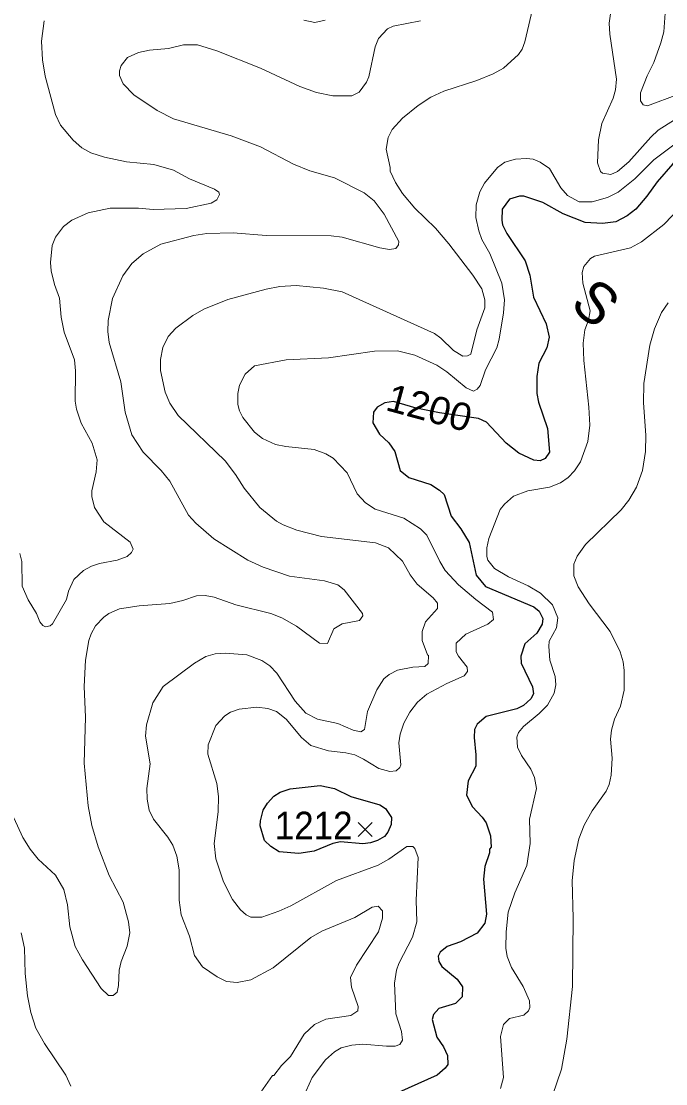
# Model space of a CAD drawing. Extents: x 265 to 291.4, y 7731.5 to 7759.6.
# Drawn here: x 282.401 to 284.274, y 7737.017 to 7740.103 of the extents above; entities that cross this region are included whole.
import ezdxf
from ezdxf.enums import TextEntityAlignment as Align

# ---------------------------------------------------------------- set-up
doc = ezdxf.new("R2010")
doc.units = 0
doc.header["$LTSCALE"] = 0.032
for name, color, linetype, lineweight in [('1', 7, 'Continuous', 25), ('2', 7, 'Continuous', 13), ('21', 7, 'Continuous', 25), ('61', 7, 'Continuous', 13)]:
    doc.layers.add(name, color=color, linetype=linetype, lineweight=lineweight)

msp = doc.modelspace()

# ---------------------------------------------------------------- linework, layer by layer
at = {"layer": '1'}
for points in [[(284.4081, 7739.7208), (284.3834, 7739.7256), (284.3373, 7739.7153), (284.3119, 7739.7025), (284.2944, 7739.689), (284.249, 7739.6373), (284.2188, 7739.5952)], [(284.2188, 7739.5952), (284.187, 7739.5578), (284.1615, 7739.5379), (284.1289, 7739.5212), (284.0907, 7739.5156), (284.0398, 7739.5188), (283.9762, 7739.5442), (283.9165, 7739.5769), (283.8616, 7739.5951), (283.8489, 7739.5951), (283.8195, 7739.5864), (283.7988, 7739.5578), (283.7972, 7739.5252), (283.7996, 7739.5124), (283.8123, 7739.487), (283.8656, 7739.4074), (283.8791, 7739.3661), (283.8895, 7739.3024), (283.9268, 7739.2245), (283.9348, 7739.1863), (283.9284, 7739.1553), (283.9054, 7739.1099), (283.899, 7739.0717), (283.899, 7739.0224), (283.9046, 7738.997), (283.93, 7738.9206), (283.9364, 7738.8514), (283.9237, 7738.8331), (283.9094, 7738.8267), (283.891, 7738.8283), (283.8473, 7738.849), (283.8107, 7738.8776), (283.7526, 7738.9389), (283.7296, 7738.95), (283.616, 7738.966), (283.5489, 7738.9799), (283.4825, 7738.9992), (283.4575, 7738.9954), (283.4352, 7738.9826), (283.4249, 7738.9675), (283.4225, 7738.9373), (283.4424, 7738.9039), (283.4694, 7738.8792), (283.4869, 7738.8538), (283.5021, 7738.7989), (283.5275, 7738.7782), (283.5912, 7738.7575), (283.6166, 7738.7416), (283.6301, 7738.7289), (283.6508, 7738.6661), (283.6787, 7738.6294), (283.7025, 7738.5897), (283.7232, 7738.4942), (283.7502, 7738.4616), (283.8903, 7738.4027), (283.9062, 7738.39), (283.9165, 7738.3685), (283.9149, 7738.3518), (283.899, 7738.3264), (283.8648, 7738.2953), (283.8529, 7738.2588), (283.8537, 7738.2389), (283.8863, 7738.1697), (283.8895, 7738.1498), (283.8823, 7738.1354), (283.8608, 7738.1155), (283.8409, 7738.106), (283.7519, 7738.0837), (283.7264, 7738.0615), (283.7184, 7738.0464), (283.7168, 7738.0233), (283.7224, 7737.9724), (283.7216, 7737.9398), (283.7001, 7737.8976), (283.6954, 7737.8554), (283.7121, 7737.822), (283.7407, 7737.7918), (283.7518, 7737.7751), (283.7646, 7737.7369), (283.7662, 7737.7043), (283.7622, 7737.6987), (283.7614, 7737.6884), (283.7479, 7737.6478), (283.7439, 7737.6112), (283.7534, 7737.5094), (283.7479, 7737.484), (283.7256, 7737.4545), (283.6771, 7737.429), (283.6389, 7737.4155), (283.6182, 7737.3996), (283.6126, 7737.3877), (283.615, 7737.3726), (283.623, 7737.3575), (283.6675, 7737.3209), (283.6834, 7737.2986)], [(283.6834, 7737.2986), (283.6826, 7737.27), (283.6628, 7737.2501), (283.6142, 7737.2357), (283.5991, 7737.2183), (283.5951, 7737.204), (283.6086, 7737.153)], [(283.6086, 7737.153), (283.6277, 7737.1244), (283.6397, 7737.0989), (283.6405, 7737.0735), (283.6333, 7737.0624), (283.6094, 7737.0424), (283.4973, 7736.9915)]]:
    msp.add_lwpolyline(points, dxfattribs=at)
msp.add_lwpolyline([(283.0954, 7737.7666), (283.096, 7737.7812), (283.1043, 7737.8117), (283.117, 7737.8324), (283.1345, 7737.8522), (283.1537, 7737.8642), (283.1823, 7737.8737), (283.2698, 7737.8833), (283.3112, 7737.8753), (283.3589, 7737.8514), (283.4432, 7737.8276), (283.4599, 7737.8172), (283.4774, 7737.791), (283.4758, 7737.7703), (283.4662, 7737.7481), (283.4567, 7737.7353), (283.436, 7737.7234), (283.4162, 7737.717), (283.3939, 7737.7146), (283.3287, 7737.7195), (283.3062, 7737.7155), (283.2523, 7737.6932), (283.2077, 7737.686), (283.1505, 7737.6908), (283.1266, 7737.7059), (283.1075, 7737.7234)], close=True, dxfattribs=at)
at = {"layer": '2'}
for points in [[(282.7646, 7738.0599), (282.7837, 7738.1235), (282.8132, 7738.1713), (282.9047, 7738.2389), (282.9373, 7738.258), (282.9643, 7738.2659), (282.993, 7738.2683), (283.0566, 7738.2627), (283.0996, 7738.2468), (283.1234, 7738.2309), (283.1441, 7738.2094), (283.1966, 7738.1283), (283.2276, 7738.0941), (283.2618, 7738.0766), (283.3207, 7738.0639), (283.3652, 7738.044), (283.3875, 7738.0392), (283.3987, 7738.0464), (283.4074, 7738.0981), (283.4344, 7738.1617), (283.4543, 7738.1935), (283.4703, 7738.2062), (283.4941, 7738.2182), (283.5387, 7738.2277), (283.5737, 7738.2293), (283.5832, 7738.2381), (283.5848, 7738.2611), (283.5816, 7738.2627), (283.5665, 7738.3049), (283.5657, 7738.3304), (283.576, 7738.359), (283.611, 7738.398), (283.611, 7738.4131), (283.5983, 7738.4282), (283.5514, 7738.4688), (283.5315, 7738.4958), (283.5092, 7738.5356), (283.4679, 7738.5738), (283.4305, 7738.5881), (283.273, 7738.6072), (283.2014, 7738.6255), (283.1616, 7738.6406), (283.1425, 7738.6517), (283.094, 7738.6907), (283.0486, 7738.7472), (283.024, 7738.787), (282.9937, 7738.8267), (282.8569, 7738.958), (282.8331, 7738.9938), (282.8187, 7739.0256), (282.806, 7739.0892), (282.806, 7739.1211), (282.8124, 7739.1561), (282.8275, 7739.1879), (282.8498, 7739.2118), (282.8999, 7739.2491), (282.9317, 7739.2674), (283.0017, 7739.2953), (283.1123, 7739.3255), (283.1521, 7739.3334), (283.1998, 7739.3358), (283.2793, 7739.3279), (283.3334, 7739.3175), (283.6023, 7739.1966), (283.6206, 7739.1831), (283.6572, 7739.1473), (283.6842, 7739.1306), (283.6978, 7739.1314), (283.7073, 7739.1362), (283.7248, 7739.207), (283.7487, 7739.2706), (283.7487, 7739.2945), (283.7391, 7739.3263), (283.7137, 7739.3661), (283.6437, 7739.4568), (283.6047, 7739.5021), (283.545, 7739.5602), (283.5092, 7739.6031), (283.4885, 7739.635), (283.4726, 7739.6676), (283.4734, 7739.6787), (283.4615, 7739.732), (283.4671, 7739.7654), (283.479, 7739.7893), (283.5092, 7739.8219), (283.5546, 7739.8585), (283.5912, 7739.8831), (283.6294, 7739.9006), (283.7248, 7739.9317), (283.7725, 7739.9507), (283.8028, 7739.9674), (283.8465, 7740.0064), (283.8568, 7740.0223), (283.8648, 7740.0438), (283.8903, 7740.1552)], [(284.7764, 7740.1178), (284.7208, 7740.0979), (284.6667, 7740.0621), (284.6118, 7740.0064), (284.5521, 7739.9571), (284.4917, 7739.9285), (284.4519, 7739.9197), (284.3723, 7739.9157), (284.3405, 7739.9062), (284.3087, 7739.8903), (284.2212, 7739.8577), (284.2085, 7739.8609), (284.2005, 7739.872), (284.2005, 7739.8959), (284.2196, 7739.9452), (284.2395, 7739.9834), (284.2602, 7740.0406), (284.2681, 7740.0725), (284.2737, 7740.1409)], [(283.2221, 7740.1067), (283.2539, 7740.1003), (283.2841, 7740.1067)], [(284.113, 7740.125), (284.1098, 7740.0979), (284.1114, 7740.0661), (284.1313, 7739.9356), (284.1281, 7739.9038), (284.1217, 7739.88), (284.0883, 7739.8068), (284.0788, 7739.759), (284.0756, 7739.6922), (284.0843, 7739.6668), (284.0907, 7739.662), (284.1146, 7739.658), (284.1337, 7739.6668), (284.1671, 7739.6954), (284.2307, 7739.767), (284.2522, 7739.7869), (284.2991, 7739.8171)], [(282.9627, 7739.6159), (282.8895, 7739.6453), (282.8434, 7739.6707), (282.7861, 7739.6874), (282.7066, 7739.6954), (282.6429, 7739.7089), (282.6032, 7739.7208), (282.5769, 7739.736), (282.5515, 7739.7582), (282.5149, 7739.802), (282.5005, 7739.8322), (282.4703, 7739.9436), (282.4624, 7739.9913), (282.4592, 7740.0454), (282.4671, 7740.1043)], [(283.5609, 7740.1051), (283.4814, 7740.0892), (283.4655, 7740.0812), (283.4392, 7740.0534), (283.4297, 7740.0295), (283.4106, 7739.942), (283.4042, 7739.9261), (283.3828, 7739.8974), (283.3621, 7739.8871), (283.3064, 7739.8871), (283.2587, 7739.8967), (283.2109, 7739.9142), (283.0964, 7739.9675)], [(283.0964, 7739.9675), (282.9691, 7740.0176), (282.9134, 7740.0351), (282.872, 7740.0351), (282.8291, 7740.0239), (282.7734, 7740.0192), (282.7416, 7740.0128)], [(282.7416, 7740.0128), (282.7098, 7739.9985), (282.6915, 7739.9754), (282.6867, 7739.9595), (282.6867, 7739.946), (282.697, 7739.9221), (282.7281, 7739.8895), (282.7957, 7739.8441), (282.8434, 7739.8203), (283.0105, 7739.771), (283.0964, 7739.7383), (283.1918, 7739.6882), (283.2396, 7739.6691), (283.3112, 7739.6485), (283.3971, 7739.6047), (283.4265, 7739.5816), (283.4553, 7739.5432), (283.4984, 7739.4637), (283.497, 7739.4538), (283.4898, 7739.4438), (283.4712, 7739.4405), (283.4427, 7739.4452), (283.3334, 7739.4766), (283.3016, 7739.4806), (283.1123, 7739.4814), (283.0168, 7739.4886), (282.9405, 7739.487), (282.9023, 7739.4814), (282.8068, 7739.456), (282.7551, 7739.4281), (282.7225, 7739.3995), (282.6962, 7739.3637), (282.666, 7739.2977), (282.6533, 7739.234), (282.6525, 7739.2022), (282.6565, 7739.1704), (282.6899, 7739.0558), (282.7026, 7738.9683), (282.7225, 7738.9023), (282.7551, 7738.8522), (282.8076, 7738.7989), (282.8323, 7738.7671), (282.8871, 7738.6684), (282.9086, 7738.6454), (282.9603, 7738.6), (283.0598, 7738.538), (283.1043, 7738.5173), (283.1807, 7738.4918), (283.2825, 7738.4783), (283.3207, 7738.4664), (283.339, 7738.4521), (283.3931, 7738.3836), (283.3939, 7738.3765), (283.3843, 7738.363), (283.3334, 7738.3534), (283.3096, 7738.3391), (283.2913, 7738.2961), (283.2674, 7738.2969), (283.2006, 7738.3463), (283.1584, 7738.3709), (283.1266, 7738.3836), (283.0248, 7738.4083), (282.9611, 7738.4306), (282.9357, 7738.4353), (282.9102, 7738.4346), (282.8705, 7738.421), (282.8323, 7738.4123), (282.7432, 7738.4059), (282.6859, 7738.3964), (282.6557, 7738.3828), (282.6406, 7738.3725), (282.6167, 7738.3471), (282.604, 7738.324), (282.5976, 7738.3049), (282.5873, 7738.2476), (282.5841, 7738.1713), (282.588, 7738.0822), (282.5833, 7737.9485), (282.5952, 7737.8244), (282.6055, 7737.7672), (282.6246, 7737.7051), (282.6565, 7737.6224), (282.697, 7737.5444), (282.7129, 7737.4871), (282.7161, 7737.4553), (282.709, 7737.4171), (282.6915, 7737.3726), (282.6851, 7737.3471), (282.6835, 7737.3026), (282.6795, 7737.2835), (282.6684, 7737.2731), (282.6541, 7737.2731), (282.6326, 7737.2938), (282.5785, 7737.3774), (282.5578, 7737.4155)], [(284.3087, 7739.7535), (284.2395, 7739.701), (284.1846, 7739.6461), (284.1353, 7739.6071), (284.1051, 7739.5912), (284.0605, 7739.5785), (284.0223, 7739.5785), (283.9889, 7739.5975), (283.969, 7739.6198), (283.9364, 7739.6755), (283.9094, 7739.6946)], [(283.9094, 7739.6946), (283.8887, 7739.7026), (283.8696, 7739.7049), (283.8378, 7739.7026), (283.8059, 7739.6938), (283.7853, 7739.6787), (283.7471, 7739.6334)], [(282.7845, 7739.557), (282.88, 7739.5594), (282.9532, 7739.5753), (282.9691, 7739.5848), (282.977, 7739.5999), (282.9747, 7739.6071), (282.9627, 7739.6159)], [(283.7471, 7739.6334), (283.7335, 7739.6079), (283.7232, 7739.5705), (283.7224, 7739.5331), (283.7304, 7739.4949), (283.7399, 7739.4695), (283.763, 7739.4289), (283.7972, 7739.3422), (283.8051, 7739.2945), (283.8028, 7739.2563), (283.79, 7739.1799), (283.7829, 7739.1545), (283.7502, 7739.0908), (283.7343, 7739.0455), (283.7264, 7739.0351), (283.7153, 7739.0288), (283.6938, 7739.0383), (283.6373, 7739.0853), (283.6087, 7739.1043), (283.545, 7739.1338), (283.4941, 7739.1465), (283.4273, 7739.1449), (283.2937, 7739.1258), (283.1712, 7739.1203), (283.0789, 7739.1028), (283.0518, 7739.0781), (283.0351, 7739.0463), (283.0303, 7739.0224), (283.0303, 7738.9906), (283.0351, 7738.9715), (283.0447, 7738.9524), (283.0789, 7738.9095), (283.1019, 7738.8912), (283.1393, 7738.8744), (283.1696, 7738.8681), (283.2523, 7738.8593), (283.2865, 7738.8466), (283.3072, 7738.8339), (283.3477, 7738.7917), (283.3772, 7738.7305), (283.401, 7738.7042), (283.4297, 7738.6867), (283.5132, 7738.6605), (283.5617, 7738.6295), (283.5792, 7738.6104), (283.6174, 7738.534), (283.6333, 7738.5085), (283.6715, 7738.4664), (283.7216, 7738.4234), (283.7709, 7738.3868), (283.7733, 7738.3661), (283.7566, 7738.3518), (283.693, 7738.3232), (283.6651, 7738.2969), (283.6651, 7738.2715), (283.6715, 7738.2588), (283.697, 7738.2269), (283.6978, 7738.215), (283.6882, 7738.2023), (283.6373, 7738.18), (283.58, 7738.149), (283.5522, 7738.1259), (283.5299, 7738.0965), (283.5124, 7738.0647), (283.5021, 7738.0328), (283.4981, 7738.0074), (283.5037, 7737.9438), (283.5013, 7737.9358), (283.4909, 7737.9262), (283.4718, 7737.9246), (283.44, 7737.9326), (283.3955, 7737.9604), (283.37, 7737.9724), (283.3446, 7737.9787), (283.2937, 7737.9843), (283.2427, 7738.0002), (283.2157, 7738.0233), (283.1704, 7738.0766), (283.1425, 7738.0981), (283.1171, 7738.1068), (283.0852, 7738.1108), (283.0343, 7738.1052), (283.0089, 7738.0965), (282.9922, 7738.0861), (282.9667, 7738.0583), (282.9436, 7738.0018), (282.9434, 7737.9749), (282.9691, 7737.8897), (282.9739, 7737.8515), (282.9731, 7737.8069), (282.9619, 7737.7147), (282.9667, 7737.6701), (282.989, 7737.6033), (283.0152, 7737.5524), (283.0383, 7737.5221)], [(282.3971, 7738.5579), (282.4027, 7738.534), (282.4035, 7738.4624), (282.421, 7738.4226), (282.4449, 7738.3829), (282.4544, 7738.359), (282.4632, 7738.3486), (282.4711, 7738.3447), (282.4846, 7738.347), (282.4918, 7738.3534), (282.5324, 7738.4242), (282.5379, 7738.4481), (282.5538, 7738.4823), (282.5817, 7738.5077), (282.6048, 7738.5205), (282.6286, 7738.5284), (282.6795, 7738.538), (282.7082, 7738.5491), (282.7217, 7738.5602), (282.7265, 7738.5698), (282.7169, 7738.5905), (282.6413, 7738.6493), (282.6135, 7738.6915), (282.6063, 7738.7233), (282.6063, 7738.7392), (282.6183, 7738.7949), (282.6215, 7738.8299), (282.6071, 7738.8776), (282.5753, 7738.9365), (282.5618, 7738.9763), (282.5578, 7739.0002), (282.5586, 7739.0877), (282.5554, 7739.1203), (282.5252, 7739.2006), (282.5165, 7739.2436), (282.5117, 7739.2993), (282.4974, 7739.339), (282.4878, 7739.3788), (282.4854, 7739.4027), (282.491, 7739.452), (282.5005, 7739.4759), (282.5236, 7739.5069), (282.5475, 7739.5252), (282.5952, 7739.5466), (282.6589, 7739.561), (282.7416, 7739.561), (282.7845, 7739.557)], [(283.794, 7737.0035), (283.802, 7737.0353), (283.794, 7737.1546), (283.8027, 7737.1896), (283.8195, 7737.2063), (283.8616, 7737.2167), (283.8752, 7737.2294), (283.8791, 7737.239), (283.8783, 7737.258), (283.8592, 7737.2994), (283.8258, 7737.3551), (283.8131, 7737.3869), (283.8091, 7737.4108), (283.8099, 7737.4585), (283.8163, 7737.5158), (283.8354, 7737.5715), (283.8704, 7737.651), (283.8799, 7737.7147), (283.8783, 7737.7862), (283.8982, 7737.8753), (283.8926, 7737.9072), (283.8815, 7737.931), (283.8545, 7737.9708), (283.8433, 7737.9947), (283.8409, 7738.0241), (283.8465, 7738.0376), (283.8608, 7738.0551), (283.9062, 7738.0925), (283.9308, 7738.1172), (283.9499, 7738.1522), (283.9547, 7738.176), (283.9531, 7738.1999), (283.9372, 7738.2476), (283.934, 7738.2874), (283.9356, 7738.3025), (283.9563, 7738.3415), (283.9603, 7738.3701), (283.9451, 7738.4083), (283.9101, 7738.4425), (283.8744, 7738.4632), (283.8171, 7738.4894), (283.7765, 7738.5141), (283.7574, 7738.538), (283.7542, 7738.5483), (283.7542, 7738.5738), (283.7598, 7738.6008), (283.7932, 7738.6851), (283.8051, 7738.7011), (283.8314, 7738.7241), (283.8728, 7738.7392), (283.9364, 7738.7504), (283.9682, 7738.7631), (283.9905, 7738.7782), (284.0088, 7738.7973), (284.0263, 7738.8236), (284.0478, 7738.8824), (284.0533, 7738.9302), (284.0509, 7738.9827), (284.0358, 7739.1179), (284.0342, 7739.1688), (284.039, 7739.207), (284.0494, 7739.2356), (284.0541, 7739.2627), (284.0326, 7739.3422), (284.0311, 7739.374), (284.0358, 7739.3915), (284.0557, 7739.4146), (284.0669, 7739.421), (284.1719, 7739.4456), (284.2037, 7739.4623), (284.2681, 7739.5132), (284.3198, 7739.5665)], [(284.2808, 7739.2857), (284.2617, 7739.2579), (284.2411, 7739.2102), (284.2275, 7739.1624), (284.21, 7739.0511), (284.2092, 7738.9954), (284.2164, 7738.9015), (284.2156, 7738.8538), (284.2061, 7738.7981), (284.1886, 7738.7504), (284.1671, 7738.7122), (284.144, 7738.6843), (284.0406, 7738.5833), (284.0167, 7738.5499), (284.0072, 7738.526), (284.0072, 7738.4926), (284.0191, 7738.4608), (284.0517, 7738.4115), (284.1122, 7738.3311), (284.1416, 7738.2715), (284.1504, 7738.2429), (284.1536, 7738.2174), (284.1536, 7738.1601), (284.1424, 7738.114), (284.1249, 7738.0758), (284.1162, 7738.044), (284.1138, 7738.0185), (284.1186, 7737.9628), (284.1154, 7737.9135), (284.1098, 7737.8865), (284.1011, 7737.8674), (284.0605, 7737.8101), (284.0374, 7737.7687), (284.0215, 7737.729), (284.008, 7737.6653), (284.0024, 7737.6065), (284.0048, 7737.4983), (284.0032, 7737.2994), (283.9865, 7737.1467), (283.9706, 7737.0592), (283.9451, 7736.9828)], [(282.7853, 7737.7862), (282.7726, 7737.8117), (282.767, 7737.8435), (282.7662, 7737.8753), (282.7758, 7737.9469), (282.7623, 7738.0265), (282.7646, 7738.0599)], [(282.4266, 7737.6987), (282.4051, 7737.7322), (282.3796, 7737.7894)], [(283.0908, 7736.9828), (283.1314, 7737.0409), (283.1346, 7737.0409), (283.1568, 7737.0703), (283.1831, 7737.0966), (283.2228, 7737.161), (283.2531, 7737.1896), (283.2857, 7737.2047), (283.3589, 7737.2151), (283.3788, 7737.2286), (283.3796, 7737.2421), (283.3605, 7737.2978), (283.3581, 7737.3256), (283.3748, 7737.3615), (283.4392, 7737.4585), (283.4512, 7737.4983), (283.4511, 7737.5197), (283.4384, 7737.5333), (283.4209, 7737.5301), (283.37, 7737.4999), (283.2746, 7737.4601), (283.2427, 7737.4418), (283.133, 7737.3543), (283.0677, 7737.3193), (283.028, 7737.3113), (282.9969, 7737.3145), (282.9707, 7737.328), (282.9277, 7737.3567), (282.9039, 7737.3901), (282.8903, 7737.4458), (282.8657, 7737.5078), (282.8593, 7737.5508), (282.8593, 7737.6383), (282.8529, 7737.6781), (282.841, 7737.7099), (282.8267, 7737.7337), (282.7853, 7737.7862)], [(283.3175, 7737.6072), (283.4384, 7737.6518), (283.4694, 7737.6693), (283.5219, 7737.7059), (283.5387, 7737.7059), (283.545, 7737.7003), (283.5546, 7737.6749), (283.549, 7737.5508), (283.5506, 7737.4871), (283.5379, 7737.4426), (283.4981, 7737.3662), (283.4917, 7737.3471), (283.4854, 7737.309), (283.4893, 7737.2199), (283.506, 7737.1689), (283.5092, 7737.1435), (283.5013, 7737.1316), (283.4878, 7737.1268), (283.4623, 7737.126), (283.3939, 7737.1323), (283.3621, 7737.1292), (283.3302, 7737.122), (283.3112, 7737.1101), (283.2849, 7737.087), (283.2459, 7737.0353), (283.1942, 7736.9192)], [(282.5578, 7737.4155), (282.5419, 7737.4728), (282.5355, 7737.5365), (282.5244, 7737.581), (282.5005, 7737.6232), (282.4504, 7737.6693), (282.4266, 7737.6987)], [(283.0383, 7737.5221), (283.055, 7737.5078), (283.0677, 7737.5015), (283.0996, 7737.5015), (283.1497, 7737.5182), (283.1847, 7737.5341), (283.3175, 7737.6072)], [(282.4003, 7737.4553), (282.4107, 7737.4108)], [(282.4107, 7737.4108), (282.4123, 7737.3376), (282.4186, 7737.2724), (282.4282, 7737.2246), (282.4433, 7737.1785), (282.4679, 7737.1339), (282.5308, 7737.0417)], [(282.5308, 7737.0417), (282.5451, 7737.0099)]]:
    msp.add_lwpolyline(points, dxfattribs=at)
at = {"layer": '21'}
for p, q in [((283.3797, 7737.7764), (283.4209, 7737.7352)), ((283.4209, 7737.7764), (283.3797, 7737.7352))]:
    msp.add_line(p, q, dxfattribs=at)

# ---------------------------------------------------------------- texts
at = {"layer": '61'}
msp.add_text('S', height=0.12, rotation=319.136, dxfattribs=at).set_placement((284.0322, 7739.2403), align=Align.CENTER)
at = {"layer": '61', "width": 1.05}
msp.add_text('1200', height=0.08, rotation=344.828, dxfattribs=at).set_placement((283.5766, 7738.942), align=Align.CENTER)
at = {"layer": '61', "width": 0.95}
msp.add_text('1212', height=0.08, dxfattribs=at).set_placement((283.2507, 7737.7274), align=Align.CENTER)

doc.saveas('drawing.dxf')
